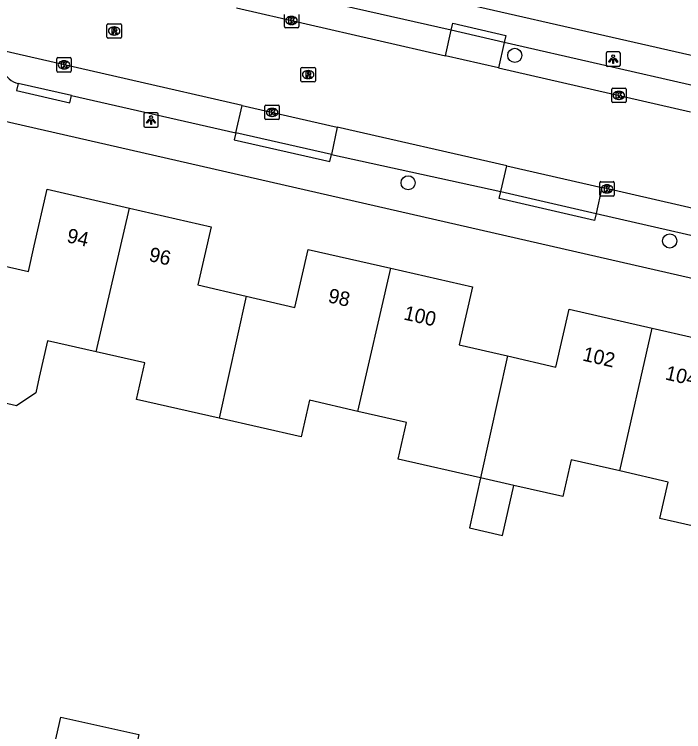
# Model space of a CAD drawing. Extents: x 159628 to 160723, y 388176 to 389416.
# Drawn here: x 160231.42 to 160277.93, y 388676.17 to 388725.98 of the extents above; entities that cross this region are included whole.
import ezdxf

# ---------------------------------------------------------------- set-up
doc = ezdxf.new("R2010")
doc.units = 0
for name, color, linetype in [('IMGEO_Boom', 7, 'Continuous'), ('IMGEO_Kolk', 7, 'Continuous'), ('IMGEO_Lichtpunt', 7, 'Continuous'), ('IMGEO_Pand', 7, 'Continuous'), ('IMGEO_Pand_nummerreeks', 7, 'Continuous'), ('IMGEO_Parkeervlak_open', 7, 'Continuous'), ('IMGEO_Rijbaan_lokaal_gesloten', 7, 'Continuous'), ('IMGEO_Rioolput', 7, 'Continuous'), ('IMGEO_Voetpad_open', 7, 'Continuous')]:
    doc.layers.add(name, color=color, linetype=linetype)

msp = doc.modelspace()

# ---------------------------------------------------------------- linework, layer by layer
at = {"layer": 'IMGEO_Boom'}
for centre in [(160266.191, 388723.127), (160258.783, 388714.28), (160276.957, 388710.241)]:
    msp.add_circle(centre, 0.489, dxfattribs=at)
at = {"layer": 'IMGEO_Kolk'}
for p, q in [((160250.18, 388725.123), (160250.18, 388725.975)), ((160250.668, 388725.829), (160250.693, 388725.829)), ((160251.181, 388725.975), (160251.181, 388725.123)), ((160250.691, 388725.269), (160250.666, 388725.269)), ((160251.107, 388725.049), (160250.255, 388725.049)), ((160234.37, 388722.042), (160234.37, 388722.894)), ((160234.445, 388722.968), (160235.297, 388722.968)), ((160234.858, 388722.748), (160234.883, 388722.748)), ((160235.371, 388722.894), (160235.371, 388722.042)), ((160235.297, 388721.968), (160234.445, 388721.968)), ((160234.881, 388722.188), (160234.856, 388722.188)), ((160272.926, 388719.924), (160272.926, 388720.776)), ((160273.001, 388720.85), (160273.853, 388720.85)), ((160273.927, 388720.776), (160273.927, 388719.924)), ((160273.414, 388720.63), (160273.439, 388720.63)), ((160273.853, 388719.85), (160273.001, 388719.85)), ((160273.437, 388720.07), (160273.412, 388720.07)), ((160248.83, 388718.742), (160248.83, 388719.594)), ((160248.905, 388719.668), (160249.757, 388719.668)), ((160249.318, 388719.448), (160249.343, 388719.448)), ((160249.831, 388719.594), (160249.831, 388718.742)), ((160249.341, 388718.888), (160249.316, 388718.888)), ((160249.757, 388718.668), (160248.905, 388718.668)), ((160272.098, 388713.432), (160272.098, 388714.284)), ((160272.173, 388714.358), (160273.025, 388714.358)), ((160273.099, 388714.284), (160273.099, 388713.432)), ((160272.586, 388714.138), (160272.611, 388714.138)), ((160273.025, 388713.358), (160272.173, 388713.358)), ((160272.609, 388713.578), (160272.584, 388713.578))]:
    msp.add_line(p, q, dxfattribs=at)
for points in [[(160250.18, 388725.123), (160250.18, 388725.975)], [(160250.501, 388725.749), (160250.624, 388725.749), (160250.624, 388725.598), (160250.754, 388725.749), (160250.918, 388725.749), (160250.772, 388725.598), (160250.925, 388725.349), (160250.773, 388725.349), (160250.688, 388725.513), (160250.624, 388725.446), (160250.624, 388725.349), (160250.501, 388725.349), (160250.501, 388725.749)], [(160251.181, 388725.975), (160251.181, 388725.123)], [(160251.107, 388725.049), (160250.255, 388725.049)], [(160234.37, 388722.042), (160234.37, 388722.894)], [(160234.445, 388722.968), (160235.297, 388722.968)], [(160235.371, 388722.894), (160235.371, 388722.042)], [(160234.691, 388722.668), (160234.814, 388722.668), (160234.814, 388722.517), (160234.944, 388722.668), (160235.108, 388722.668), (160234.962, 388722.517), (160235.115, 388722.268), (160234.963, 388722.268), (160234.878, 388722.432), (160234.814, 388722.365), (160234.814, 388722.268), (160234.691, 388722.268), (160234.691, 388722.668)], [(160235.297, 388721.968), (160234.445, 388721.968)], [(160272.926, 388719.924), (160272.926, 388720.776)], [(160273.001, 388720.85), (160273.853, 388720.85)], [(160273.927, 388720.776), (160273.927, 388719.924)], [(160273.247, 388720.55), (160273.37, 388720.55), (160273.37, 388720.399), (160273.5, 388720.55), (160273.664, 388720.55), (160273.518, 388720.399), (160273.671, 388720.15), (160273.519, 388720.15), (160273.434, 388720.314), (160273.37, 388720.247), (160273.37, 388720.15), (160273.247, 388720.15), (160273.247, 388720.55)], [(160273.853, 388719.85), (160273.001, 388719.85)], [(160248.83, 388718.742), (160248.83, 388719.594)], [(160248.905, 388719.668), (160249.757, 388719.668)], [(160249.151, 388719.368), (160249.274, 388719.368), (160249.274, 388719.217), (160249.404, 388719.368), (160249.568, 388719.368), (160249.422, 388719.217), (160249.575, 388718.968), (160249.423, 388718.968), (160249.338, 388719.132), (160249.274, 388719.065), (160249.274, 388718.968), (160249.151, 388718.968), (160249.151, 388719.368)], [(160249.831, 388719.594), (160249.831, 388718.742)], [(160249.757, 388718.668), (160248.905, 388718.668)], [(160272.098, 388713.432), (160272.098, 388714.284)], [(160272.173, 388714.358), (160273.025, 388714.358)], [(160273.099, 388714.284), (160273.099, 388713.432)], [(160272.419, 388714.058), (160272.542, 388714.058), (160272.542, 388713.907), (160272.672, 388714.058), (160272.836, 388714.058), (160272.69, 388713.907), (160272.843, 388713.658), (160272.691, 388713.658), (160272.606, 388713.822), (160272.542, 388713.755), (160272.542, 388713.658), (160272.419, 388713.658), (160272.419, 388714.058)], [(160273.025, 388713.358), (160272.173, 388713.358)]]:
    msp.add_lwpolyline(points, dxfattribs=at)
for centre, start, end in [((160250.257, 388725.125), 181.552, 268.448), ((160250.257, 388725.125), 181.552, 268.448), ((160251.105, 388725.125), 271.552, 358.448), ((160251.105, 388725.125), 271.552, 358.448), ((160234.447, 388722.892), 91.552, 178.448), ((160234.447, 388722.892), 91.552, 178.448), ((160235.295, 388722.892), 1.552, 88.448), ((160235.295, 388722.892), 1.552, 88.448), ((160234.447, 388722.044), 181.552, 268.448), ((160234.447, 388722.044), 181.552, 268.448), ((160235.295, 388722.044), 271.552, 358.448), ((160235.295, 388722.044), 271.552, 358.448), ((160273.003, 388720.774), 91.552, 178.448), ((160273.003, 388720.774), 91.552, 178.448), ((160273.851, 388720.774), 1.552, 88.448), ((160273.851, 388720.774), 1.552, 88.448), ((160273.003, 388719.926), 181.552, 268.448), ((160273.003, 388719.926), 181.552, 268.448), ((160273.851, 388719.926), 271.552, 358.448), ((160273.851, 388719.926), 271.552, 358.448), ((160248.907, 388719.592), 91.552, 178.448), ((160248.907, 388719.592), 91.552, 178.448), ((160249.755, 388719.592), 1.552, 88.448), ((160249.755, 388719.592), 1.552, 88.448), ((160248.907, 388718.744), 181.552, 268.448), ((160248.907, 388718.744), 181.552, 268.448), ((160249.755, 388718.744), 271.552, 358.448), ((160249.755, 388718.744), 271.552, 358.448), ((160272.175, 388714.282), 91.552, 178.448), ((160272.175, 388714.282), 91.552, 178.448), ((160273.023, 388714.282), 1.552, 88.448), ((160273.023, 388714.282), 1.552, 88.448), ((160272.175, 388713.434), 181.552, 268.448), ((160272.175, 388713.434), 181.552, 268.448), ((160273.023, 388713.434), 271.552, 358.448), ((160273.023, 388713.434), 271.552, 358.448)]:
    msp.add_arc(centre, 0.0765, start, end, dxfattribs=at)
for centre, major_axis, ratio, start_param, end_param in [((160250.667, 388725.549), (-0.387, 0.002), 0.722429, 4.712389, 7.853982), ((160250.692, 388725.549), (-0.39, 0.002), 0.717154, 1.570796, 4.712389), ((160234.857, 388722.468), (-0.387, 0.002), 0.722429, 4.712389, 7.853982), ((160234.882, 388722.468), (-0.39, 0.002), 0.717154, 1.570796, 4.712389), ((160273.413, 388720.35), (-0.387, 0.002), 0.722429, 4.712389, 7.853982), ((160273.438, 388720.35), (-0.39, 0.002), 0.717154, 1.570796, 4.712389), ((160249.317, 388719.168), (-0.387, 0.002), 0.722429, 4.712389, 7.853982), ((160249.342, 388719.168), (-0.39, 0.002), 0.717154, 1.570796, 4.712389), ((160272.585, 388713.858), (-0.387, 0.002), 0.722429, 4.712389, 7.853982), ((160272.61, 388713.858), (-0.39, 0.002), 0.717154, 1.570796, 4.712389)]:
    msp.add_ellipse(centre, major_axis=major_axis, ratio=ratio, start_param=start_param, end_param=end_param, dxfattribs=at)
at = {"layer": 'IMGEO_Lichtpunt'}
for p, q in [((160272.534, 388723.267), (160272.534, 388722.46)), ((160272.534, 388723.267), (160272.534, 388722.46)), ((160273.436, 388723.362), (160272.628, 388723.362)), ((160273.436, 388723.362), (160272.628, 388723.362)), ((160273.53, 388722.46), (160273.53, 388723.267)), ((160273.53, 388722.46), (160273.53, 388723.267)), ((160272.628, 388722.366), (160273.436, 388722.366)), ((160272.628, 388722.366), (160273.436, 388722.366)), ((160240.422, 388719.044), (160240.422, 388718.237)), ((160240.422, 388719.044), (160240.422, 388718.237)), ((160241.324, 388719.139), (160240.516, 388719.139)), ((160241.324, 388719.139), (160240.516, 388719.139)), ((160241.418, 388718.237), (160241.418, 388719.044)), ((160241.418, 388718.237), (160241.418, 388719.044)), ((160240.516, 388718.143), (160241.324, 388718.143)), ((160240.516, 388718.143), (160241.324, 388718.143))]:
    msp.add_line(p, q, dxfattribs=at)
for points in [[(160272.908, 388722.931), (160272.947, 388722.903), (160272.759, 388722.641), (160272.721, 388722.668), (160272.908, 388722.931)], [(160273.01, 388722.883), (160273.057, 388722.883), (160273.057, 388722.561), (160273.01, 388722.561), (160273.01, 388722.883)], [(160273.12, 388722.903), (160273.158, 388722.93), (160273.345, 388722.668), (160273.306, 388722.64), (160273.12, 388722.903)], [(160240.796, 388718.708), (160240.835, 388718.68), (160240.647, 388718.418), (160240.609, 388718.445), (160240.796, 388718.708)], [(160240.898, 388718.66), (160240.945, 388718.66), (160240.945, 388718.338), (160240.898, 388718.338), (160240.898, 388718.66)], [(160241.008, 388718.68), (160241.046, 388718.707), (160241.233, 388718.445), (160241.194, 388718.417), (160241.008, 388718.68)]]:
    msp.add_lwpolyline(points, dxfattribs=at)
for centre in [(160273.033, 388723.065), (160240.921, 388718.842)]:
    msp.add_circle(centre, 0.0994, dxfattribs=at)
for centre, start, end in [((160272.628, 388723.267), 90, 180), ((160272.628, 388723.267), 90, 180), ((160273.436, 388723.267), 0, 90), ((160273.436, 388723.267), 0, 90), ((160272.628, 388722.46), 180, 270), ((160272.628, 388722.46), 180, 270), ((160273.436, 388722.46), 270, 0), ((160273.436, 388722.46), 270, 360), ((160240.516, 388719.044), 90, 180), ((160240.516, 388719.044), 90, 180), ((160241.324, 388719.044), 0, 90), ((160241.324, 388719.044), 0, 90), ((160240.516, 388718.237), 180, 270), ((160240.516, 388718.237), 180, 270), ((160241.324, 388718.237), 270, 0), ((160241.324, 388718.237), 270, 360)]:
    msp.add_arc(centre, 0.0946, start, end, dxfattribs=at)
at = {"layer": 'IMGEO_Pand'}
for points in [[(160227.4, 388709.263), (160232.392, 388708.126), (160232.796, 388709.901), (160233.69, 388713.83), (160239.411, 388712.521)], [(160237.101, 388702.549), (160239.411, 388712.521)], [(160239.411, 388712.521), (160245.1, 388711.22), (160244.166, 388707.186), (160247.535, 388706.406)], [(160247.535, 388706.406), (160250.906, 388705.626), (160251.84, 388709.66), (160257.58, 388708.352)], [(160255.295, 388698.41), (160257.58, 388708.352)], [(160257.58, 388708.352), (160263.25, 388707.06), (160262.322, 388703.038), (160265.681, 388702.263)], [(160247.535, 388706.406), (160245.641, 388697.934)], [(160265.681, 388702.263), (160269.042, 388701.488), (160269.97, 388705.51), (160275.731, 388704.194)], [(160273.483, 388694.272), (160275.731, 388704.194)], [(160275.731, 388704.194), (160281.44, 388702.89), (160280.524, 388698.892), (160283.863, 388698.127)], [(160237.101, 388702.549), (160233.73, 388703.316), (160233.152, 388700.775), (160232.916, 388699.692), (160231.578, 388698.805), (160225.341, 388700.225)], [(160245.641, 388697.934), (160239.904, 388699.239), (160240.482, 388701.78), (160237.101, 388702.549)], [(160265.681, 388702.263), (160263.82, 388693.798)], [(160255.295, 388698.41), (160251.924, 388699.177), (160251.346, 388696.636), (160245.641, 388697.934)], [(160263.82, 388693.798), (160258.088, 388695.102), (160258.666, 388697.643), (160255.295, 388698.41)], [(160273.483, 388694.272), (160270.117, 388695.038), (160269.54, 388692.497), (160266.128, 388693.273)], [(160281.989, 388689.665), (160276.272, 388690.966), (160276.85, 388693.506), (160273.483, 388694.272)], [(160263.82, 388693.798), (160263.054, 388690.315), (160265.338, 388689.796), (160266.128, 388693.273)], [(160266.128, 388693.273), (160263.82, 388693.798)], [(160230.518, 388674.594), (160233.894, 388673.823), (160234.649, 388677.188), (160240.073, 388675.971), (160239.882, 388675.122)]]:
    msp.add_lwpolyline(points, dxfattribs=at)
at = {"layer": 'IMGEO_Parkeervlak_open'}
for points in [[(160261.379, 388723.102), (160261.782, 388724.866)], [(160265.457, 388724.028), (160265.053, 388722.262)], [(160246.805, 388717.749), (160247.241, 388719.647)], [(160253.861, 388718.136), (160253.461, 388716.246)], [(160265.213, 388713.665), (160265.647, 388715.446)], [(160272.231, 388713.943), (160271.843, 388712.15)]]:
    msp.add_lwpolyline(points, dxfattribs=at)
at = {"layer": 'IMGEO_Rijbaan_lokaal_gesloten'}
for points in [[(160246.863, 388726.419), (160261.379, 388723.102)], [(160247.241, 388719.647), (160231.462, 388723.248), (160229.021, 388723.807)], [(160265.053, 388722.262), (160261.379, 388723.102)], [(160265.053, 388722.262), (160278.409, 388719.21)], [(160247.241, 388719.647), (160253.861, 388718.136)], [(160265.647, 388715.446), (160253.861, 388718.136)], [(160265.647, 388715.446), (160272.231, 388713.943)], [(160283.422, 388711.389), (160272.231, 388713.943)]]:
    msp.add_lwpolyline(points, dxfattribs=at)
at = {"layer": 'IMGEO_Rioolput'}
for p, q in [((160237.857, 388724.394), (160237.857, 388725.246)), ((160237.932, 388725.32), (160238.784, 388725.32)), ((160238.858, 388725.246), (160238.858, 388724.394)), ((160238.345, 388725.1), (160238.37, 388725.1)), ((160238.784, 388724.32), (160237.932, 388724.32)), ((160238.368, 388724.54), (160238.343, 388724.54)), ((160251.337, 388721.364), (160251.337, 388722.216)), ((160251.412, 388722.29), (160252.264, 388722.29)), ((160252.338, 388722.216), (160252.338, 388721.364)), ((160251.825, 388722.07), (160251.85, 388722.07)), ((160252.264, 388721.29), (160251.412, 388721.29)), ((160251.848, 388721.51), (160251.823, 388721.51))]:
    msp.add_line(p, q, dxfattribs=at)
for points in [[(160237.857, 388724.394), (160237.857, 388725.246)], [(160237.932, 388725.32), (160238.784, 388725.32)], [(160238.858, 388725.246), (160238.858, 388724.394)], [(160238.446, 388725.018), (160238.194, 388725.02), (160238.194, 388724.62)], [(160238.194, 388724.62), (160238.318, 388724.62), (160238.318, 388724.782), (160238.329, 388724.782)], [(160238.372, 388724.939), (160238.318, 388724.939), (160238.318, 388724.858)], [(160238.318, 388724.858), (160238.37, 388724.858)], [(160238.376, 388724.753), (160238.447, 388724.62), (160238.587, 388724.62), (160238.522, 388724.746)], [(160238.784, 388724.32), (160237.932, 388724.32)], [(160251.337, 388721.364), (160251.337, 388722.216)], [(160251.412, 388722.29), (160252.264, 388722.29)], [(160252.338, 388722.216), (160252.338, 388721.364)], [(160251.926, 388721.988), (160251.674, 388721.99), (160251.674, 388721.59)], [(160251.674, 388721.59), (160251.798, 388721.59), (160251.798, 388721.752), (160251.809, 388721.752)], [(160251.852, 388721.909), (160251.798, 388721.909), (160251.798, 388721.828)], [(160251.798, 388721.828), (160251.85, 388721.828)], [(160251.856, 388721.723), (160251.927, 388721.59), (160252.067, 388721.59), (160252.002, 388721.716)], [(160252.264, 388721.29), (160251.412, 388721.29)]]:
    msp.add_lwpolyline(points, dxfattribs=at)
for centre, radius, start, end in [((160237.934, 388725.244), 0.0765, 91.552, 178.448), ((160237.934, 388725.244), 0.0765, 91.552, 178.448), ((160238.782, 388725.244), 0.0765, 1.552, 88.448), ((160238.782, 388725.244), 0.0765, 1.552, 88.448), ((160238.328, 388724.729), 0.0533, 26.0293, 88.6989), ((160238.354, 388725.047), 0.19, 274.7715, 282.9687), ((160238.378, 388724.843), 0.0964, 77.0061, 93.1865), ((160238.392, 388724.9), 0.0378, 276.6634, 79.6772), ((160238.445, 388724.908), 0.109, 350.3612, 89.416), ((160238.443, 388724.908), 0.112, 277.5842, 350.9817), ((160238.427, 388724.693), 0.108, 29.5134, 73.7905), ((160237.934, 388724.396), 0.0765, 181.552, 268.448), ((160237.934, 388724.396), 0.0765, 181.552, 268.448), ((160238.782, 388724.396), 0.0765, 271.552, 358.448), ((160238.782, 388724.396), 0.0765, 271.552, 358.448), ((160251.414, 388722.214), 0.0765, 91.552, 178.448), ((160251.414, 388722.214), 0.0765, 91.552, 178.448), ((160252.262, 388722.214), 0.0765, 1.552, 88.448), ((160252.262, 388722.214), 0.0765, 1.552, 88.448), ((160251.808, 388721.699), 0.0533, 26.0293, 88.6989), ((160251.834, 388722.017), 0.19, 274.7715, 282.9687), ((160251.858, 388721.813), 0.0964, 77.0061, 93.1865), ((160251.872, 388721.87), 0.0378, 276.6634, 79.6772), ((160251.925, 388721.878), 0.109, 350.3612, 89.416), ((160251.923, 388721.878), 0.112, 277.5842, 350.9817), ((160251.907, 388721.663), 0.108, 29.5134, 73.7905), ((160251.414, 388721.366), 0.0765, 181.552, 268.448), ((160251.414, 388721.366), 0.0765, 181.552, 268.448), ((160252.262, 388721.366), 0.0765, 271.552, 358.448), ((160252.262, 388721.366), 0.0765, 271.552, 358.448)]:
    msp.add_arc(centre, radius, start, end, dxfattribs=at)
for centre, major_axis, ratio, start_param, end_param in [((160238.344, 388724.82), (-0.387, 0.002), 0.722429, 4.712389, 7.853982), ((160238.369, 388724.82), (-0.39, 0.002), 0.717154, 1.570796, 4.712389), ((160251.824, 388721.79), (-0.387, 0.002), 0.722429, 4.712389, 7.853982), ((160251.849, 388721.79), (-0.39, 0.002), 0.717154, 1.570796, 4.712389)]:
    msp.add_ellipse(centre, major_axis=major_axis, ratio=ratio, start_param=start_param, end_param=end_param, dxfattribs=at)
at = {"layer": 'IMGEO_Voetpad_open'}
for points in [[(160246.042, 388730.589), (160248.219, 388730.046), (160325.998, 388712.335)], [(160261.782, 388724.866), (160250.058, 388727.537)], [(160261.782, 388724.866), (160261.887, 388725.353), (160265.577, 388724.511), (160265.457, 388724.028)], [(160265.457, 388724.028), (160261.782, 388724.866)], [(160278.853, 388720.976), (160265.457, 388724.028)], [(160231.681, 388721.166), (160231.571, 388720.678), (160235.27, 388719.842), (160235.38, 388720.33)], [(160235.38, 388720.33), (160231.681, 388721.166)], [(160235.38, 388720.33), (160246.805, 388717.749)], [(160321.781, 388697.748), (160237.27, 388717.058), (160229.749, 388718.77)], [(160246.805, 388717.749), (160246.695, 388717.262), (160253.351, 388715.758), (160253.461, 388716.246)], [(160253.461, 388716.246), (160246.805, 388717.749)], [(160253.461, 388716.246), (160265.213, 388713.665)], [(160271.843, 388712.15), (160271.74, 388711.669), (160265.096, 388713.191), (160265.213, 388713.665)], [(160265.213, 388713.665), (160271.843, 388712.15)], [(160271.843, 388712.15), (160282.993, 388709.603)]]:
    msp.add_lwpolyline(points, dxfattribs=at)
msp.add_arc((160232.191, 388722.878), 1.786, 208.4784, 253.4154, dxfattribs=at)

# ---------------------------------------------------------------- texts
at = {"layer": 'IMGEO_Pand_nummerreeks'}
for s, rotation, p in [('94', 347.1142, (160235.006, 388710.164)), ('96', 347.1155, (160240.711, 388708.859)), ('98', 347.1632, (160253.161, 388705.994)), ('100', 347.1632, (160258.417, 388704.796)), ('102', 347.1314, (160270.85, 388701.945)), ('104', 347.1331, (160276.587, 388700.634))]:
    msp.add_text(s, height=1, rotation=rotation, dxfattribs=at).set_placement(p)

doc.saveas('drawing.dxf')
